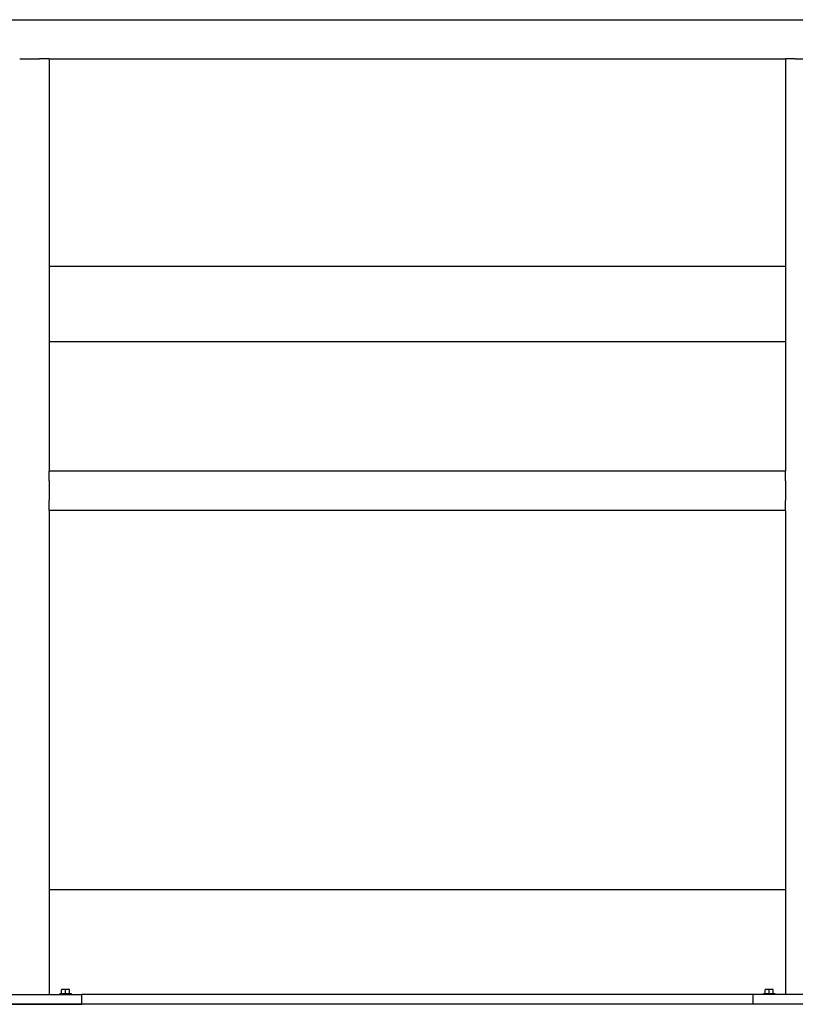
# Model space of a CAD drawing. Header units: inches. Extents: x 24 to 1128, y -69 to 748.
# Tile 504 of 656: x 693 to 723, y 339 to 376. Entities that reach past the tile are written whole.
import ezdxf

# ---------------------------------------------------------------- set-up
doc = ezdxf.new("R2010")
doc.units = ezdxf.units.IN
doc.header["$LTSCALE"] = 32
doc.header["$MEASUREMENT"] = 0
doc.layers.add('Visible (ANSI)', color=7, linetype='Continuous', lineweight=30)

msp = doc.modelspace()

# ---------------------------------------------------------------- linework, layer by layer
at = {"layer": 'Visible (ANSI)'}
for p, q in [((620.40363, 376.35867), (723.27356, 376.35867)), ((692.90563, 374.85867), (693.65563, 374.85867)), ((694.03063, 374.85867), (693.65563, 374.85867)), ((694.03063, 374.85867), (694.03063, 359.10867)), ((694.03063, 374.85867), (722.15563, 374.85867)), ((722.15563, 374.85867), (722.15563, 359.10867)), ((722.53063, 374.85867), (722.15563, 374.85867)), ((722.53063, 374.85867), (723.28063, 374.85867)), ((722.15563, 366.92117), (694.03063, 366.92117)), ((722.15563, 364.04617), (694.03063, 364.04617)), ((722.15563, 359.10867), (694.03063, 359.10867)), ((694.03063, 358.73367), (694.03063, 359.10867)), ((722.15563, 358.73367), (722.15563, 359.10867)), ((694.03063, 358.73367), (694.03063, 357.98367)), ((722.15563, 358.73367), (722.15563, 357.98367)), ((694.03063, 357.60867), (694.03063, 357.98367)), ((722.15563, 357.60867), (722.15563, 357.98367)), ((694.03063, 357.60867), (694.03063, 339.10867)), ((722.15563, 357.60867), (694.03063, 357.60867)), ((722.15563, 357.60867), (722.15563, 339.10867)), ((722.15563, 343.10867), (694.03063, 343.10867)), ((691.28063, 339.10867), (695.28063, 339.10867)), ((694.43963, 339.14767), (694.87163, 339.14767)), ((694.43963, 339.14767), (694.43963, 339.10867)), ((694.57763, 339.30267), (694.49963, 339.30267)), ((694.49963, 339.30267), (694.49963, 339.28345)), ((694.49963, 339.14767), (694.49963, 339.28345)), ((694.73363, 339.30267), (694.57763, 339.30267)), ((694.65563, 339.14767), (694.65563, 339.28345)), ((694.81163, 339.30267), (694.73363, 339.30267)), ((694.81163, 339.28345), (694.81163, 339.30267)), ((694.81163, 339.14767), (694.81163, 339.28345)), ((694.87163, 339.14767), (694.87163, 339.10867)), ((720.90563, 339.10867), (695.28063, 339.10867)), ((695.28063, 338.73367), (695.28063, 339.10867)), ((724.90563, 339.10867), (720.90563, 339.10867)), ((720.90563, 339.10867), (720.90563, 338.73367)), ((721.31463, 339.14767), (721.74663, 339.14767)), ((721.31463, 339.14767), (721.31463, 339.10867)), ((721.45263, 339.30267), (721.37463, 339.30267)), ((721.37463, 339.30267), (721.37463, 339.28345)), ((721.37463, 339.14767), (721.37463, 339.28345)), ((721.60863, 339.30267), (721.45263, 339.30267)), ((721.53063, 339.14767), (721.53063, 339.28345)), ((721.68663, 339.30267), (721.60863, 339.30267)), ((721.68663, 339.28345), (721.68663, 339.30267)), ((721.68663, 339.14767), (721.68663, 339.28345)), ((721.74663, 339.14767), (721.74663, 339.10867)), ((725.28063, 338.73367), (496.28063, 338.73367)), ((691.28063, 338.73367), (695.28063, 338.73367)), ((724.90563, 338.73367), (720.90563, 338.73367))]:
    msp.add_line(p, q, dxfattribs=at)
for centre, start_param, end_param in [((694.57763, 339.08205), 0, 0.42053434), ((694.57763, 339.08205), 5.86265097, 6.28318531), ((694.73363, 339.08205), 0, 0.42053434), ((694.73363, 339.08205), 5.86265097, 6.28318531), ((721.45263, 339.08205), 0, 0.42053434), ((721.45263, 339.08205), 5.86265097, 6.28318531), ((721.60863, 339.08205), 0, 0.42053434), ((721.60863, 339.08205), 5.86265097, 6.28318531)]:
    msp.add_ellipse(centre, major_axis=(0, 0.22062), ratio=0.8660254, start_param=start_param, end_param=end_param, dxfattribs=at)

doc.saveas('drawing.dxf')
